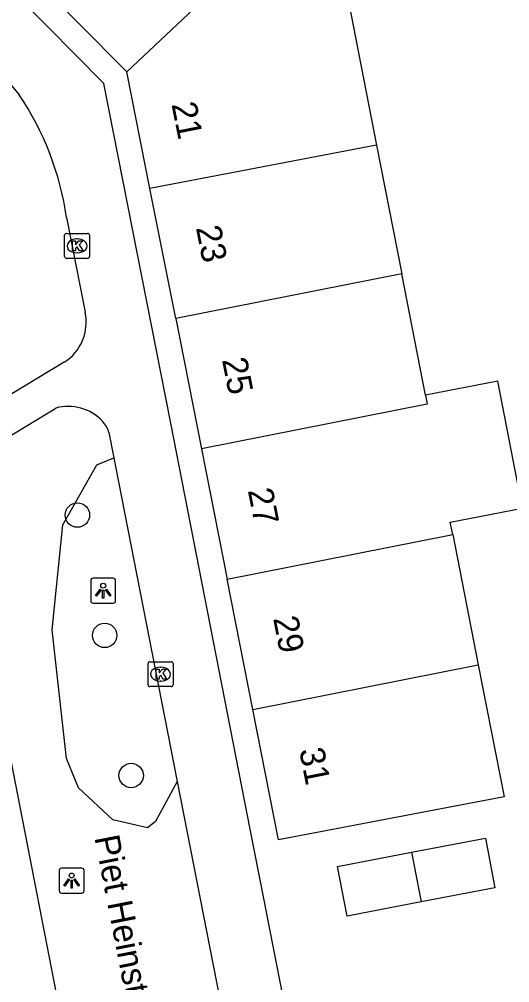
# Model space of a CAD drawing. Extents: x 160379 to 161131, y 383940 to 384849.
# Drawn here: x 160746.23 to 160765.9, y 384538.22 to 384576.85 of the extents above; entities that cross this region are included whole.
import ezdxf

# ---------------------------------------------------------------- set-up
doc = ezdxf.new("R2010")
doc.units = 0
for name, color, linetype in [('IMGEO_Boom', 7, 'Continuous'), ('IMGEO_Groenvoorziening', 7, 'Continuous'), ('IMGEO_Kolk', 7, 'Continuous'), ('IMGEO_Lichtpunt', 7, 'Continuous'), ('IMGEO_Openbare_ruimte_label', 7, 'Continuous'), ('IMGEO_Pand', 7, 'Continuous'), ('IMGEO_Pand_nummerreeks', 7, 'Continuous'), ('IMGEO_Voetgangersgebied_open', 7, 'Continuous')]:
    doc.layers.add(name, color=color, linetype=linetype)

msp = doc.modelspace()

# ---------------------------------------------------------------- linework, layer by layer
at = {"layer": 'IMGEO_Boom'}
for centre in [(160748.559, 384556.973), (160749.653, 384552.148), (160750.716, 384546.532)]:
    msp.add_circle(centre, 0.489, dxfattribs=at)
at = {"layer": 'IMGEO_Groenvoorziening'}
msp.add_lwpolyline([(160752.567, 384546.285), (160751.688, 384544.688), (160751.373, 384544.433), (160749.979, 384544.752), (160748.599, 384546.044), (160748.124, 384547.219), (160747.551, 384552.378), (160747.969, 384556.581), (160749.336, 384558.99), (160750.025, 384559.267)], dxfattribs=at)
at = {"layer": 'IMGEO_Kolk'}
for p, q in [((160748.119, 384568.263), (160748.971, 384568.263)), ((160748.044, 384567.337), (160748.044, 384568.189)), ((160748.532, 384568.043), (160748.557, 384568.043)), ((160749.045, 384568.189), (160749.045, 384567.337)), ((160748.555, 384567.483), (160748.53, 384567.483)), ((160748.971, 384567.263), (160748.119, 384567.263)), ((160751.394, 384550.168), (160751.394, 384551.02)), ((160751.469, 384551.094), (160752.321, 384551.094)), ((160751.882, 384550.874), (160751.907, 384550.874)), ((160752.395, 384551.02), (160752.395, 384550.168)), ((160752.321, 384550.094), (160751.469, 384550.094)), ((160751.905, 384550.314), (160751.88, 384550.314))]:
    msp.add_line(p, q, dxfattribs=at)
for points in [[(160748.119, 384568.263), (160748.971, 384568.263)], [(160748.044, 384567.337), (160748.044, 384568.189)], [(160748.365, 384567.963), (160748.488, 384567.963), (160748.488, 384567.812), (160748.618, 384567.963), (160748.782, 384567.963), (160748.636, 384567.812), (160748.789, 384567.563), (160748.637, 384567.563), (160748.552, 384567.727), (160748.488, 384567.66), (160748.488, 384567.563), (160748.365, 384567.563), (160748.365, 384567.963)], [(160749.045, 384568.189), (160749.045, 384567.337)], [(160748.971, 384567.263), (160748.119, 384567.263)], [(160751.394, 384550.168), (160751.394, 384551.02)], [(160751.469, 384551.094), (160752.321, 384551.094)], [(160752.395, 384551.02), (160752.395, 384550.168)], [(160751.715, 384550.794), (160751.838, 384550.794), (160751.838, 384550.643), (160751.968, 384550.794), (160752.132, 384550.794), (160751.986, 384550.643), (160752.139, 384550.394), (160751.987, 384550.394), (160751.902, 384550.558), (160751.838, 384550.491), (160751.838, 384550.394), (160751.715, 384550.394), (160751.715, 384550.794)], [(160752.321, 384550.094), (160751.469, 384550.094)]]:
    msp.add_lwpolyline(points, dxfattribs=at)
for centre, start, end in [((160748.121, 384568.187), 91.552, 178.448), ((160748.121, 384568.187), 91.552, 178.448), ((160748.969, 384568.187), 1.552, 88.448), ((160748.969, 384568.187), 1.552, 88.448), ((160748.121, 384567.339), 181.552, 268.448), ((160748.121, 384567.339), 181.552, 268.448), ((160748.969, 384567.339), 271.552, 358.448), ((160748.969, 384567.339), 271.552, 358.448), ((160751.471, 384551.018), 91.552, 178.448), ((160751.471, 384551.018), 91.552, 178.448), ((160752.319, 384551.018), 1.552, 88.448), ((160752.319, 384551.018), 1.552, 88.448), ((160751.471, 384550.17), 181.552, 268.448), ((160751.471, 384550.17), 181.552, 268.448), ((160752.319, 384550.17), 271.552, 358.448), ((160752.319, 384550.17), 271.552, 358.448)]:
    msp.add_arc(centre, 0.0765, start, end, dxfattribs=at)
for centre, major_axis, ratio, start_param, end_param in [((160748.531, 384567.763), (-0.387, 0.002), 0.722429, 4.712389, 7.853982), ((160748.556, 384567.763), (-0.39, 0.002), 0.717154, 1.570796, 4.712389), ((160751.881, 384550.594), (-0.387, 0.002), 0.722429, 4.712389, 7.853982), ((160751.906, 384550.594), (-0.39, 0.002), 0.717154, 1.570796, 4.712389)]:
    msp.add_ellipse(centre, major_axis=major_axis, ratio=ratio, start_param=start_param, end_param=end_param, dxfattribs=at)
at = {"layer": 'IMGEO_Lichtpunt'}
for p, q in [((160749.096, 384554.344), (160749.096, 384553.537)), ((160749.096, 384554.344), (160749.096, 384553.537)), ((160749.998, 384554.439), (160749.19, 384554.439)), ((160749.998, 384554.439), (160749.19, 384554.439)), ((160750.092, 384553.537), (160750.092, 384554.344)), ((160750.092, 384553.537), (160750.092, 384554.344)), ((160749.19, 384553.443), (160749.998, 384553.443)), ((160749.19, 384553.443), (160749.998, 384553.443)), ((160747.83, 384542.722), (160747.83, 384541.915)), ((160747.83, 384542.722), (160747.83, 384541.915)), ((160748.732, 384542.817), (160747.924, 384542.817)), ((160748.732, 384542.817), (160747.924, 384542.817)), ((160748.826, 384541.915), (160748.826, 384542.722)), ((160748.826, 384541.915), (160748.826, 384542.722)), ((160747.924, 384541.821), (160748.732, 384541.821)), ((160747.924, 384541.821), (160748.732, 384541.821))]:
    msp.add_line(p, q, dxfattribs=at)
for points in [[(160749.47, 384554.008), (160749.509, 384553.98), (160749.321, 384553.718), (160749.283, 384553.745), (160749.47, 384554.008)], [(160749.572, 384553.96), (160749.619, 384553.96), (160749.619, 384553.638), (160749.572, 384553.638), (160749.572, 384553.96)], [(160749.682, 384553.98), (160749.72, 384554.007), (160749.907, 384553.745), (160749.868, 384553.717), (160749.682, 384553.98)], [(160748.204, 384542.386), (160748.243, 384542.358), (160748.055, 384542.096), (160748.017, 384542.123), (160748.204, 384542.386)], [(160748.306, 384542.338), (160748.353, 384542.338), (160748.353, 384542.016), (160748.306, 384542.016), (160748.306, 384542.338)], [(160748.416, 384542.358), (160748.454, 384542.385), (160748.641, 384542.123), (160748.602, 384542.095), (160748.416, 384542.358)]]:
    msp.add_lwpolyline(points, dxfattribs=at)
for centre in [(160749.595, 384554.142), (160748.329, 384542.52)]:
    msp.add_circle(centre, 0.0994, dxfattribs=at)
for centre, start, end in [((160749.19, 384554.344), 90, 180), ((160749.19, 384554.344), 90, 180), ((160749.998, 384554.344), 0, 90), ((160749.998, 384554.344), 0, 90), ((160749.19, 384553.537), 180, 270), ((160749.19, 384553.537), 180, 270), ((160749.998, 384553.537), 270, 0), ((160749.998, 384553.537), 270, 360), ((160747.924, 384542.722), 90, 180), ((160747.924, 384542.722), 90, 180), ((160748.732, 384542.722), 0, 90), ((160748.732, 384542.722), 0, 90), ((160747.924, 384541.915), 180, 270), ((160747.924, 384541.915), 180, 270), ((160748.732, 384541.915), 270, 0), ((160748.732, 384541.915), 270, 360)]:
    msp.add_arc(centre, 0.0946, start, end, dxfattribs=at)
at = {"layer": 'IMGEO_Pand'}
for points in [[(160757.263, 384581.081), (160750.546, 384574.743)], [(160757.263, 384581.081), (160759.108, 384579.223), (160760.561, 384571.796)], [(160750.546, 384574.743), (160746.711, 384578.621)], [(160751.47, 384570.07), (160750.546, 384574.743)], [(160760.561, 384571.796), (160751.47, 384570.07)], [(160760.561, 384571.796), (160761.57, 384566.64)], [(160752.502, 384564.847), (160751.47, 384570.07)], [(160761.57, 384566.64), (160752.502, 384564.847)], [(160762.522, 384561.774), (160761.57, 384566.64)], [(160752.502, 384564.847), (160753.535, 384559.624)], [(160763.614, 384556.19), (160763.517, 384556.686), (160766.42, 384557.254), (160765.425, 384562.342), (160762.522, 384561.774)], [(160762.522, 384561.774), (160762.592, 384561.415), (160753.535, 384559.624)], [(160753.535, 384559.624), (160754.567, 384554.402)], [(160754.567, 384554.402), (160763.614, 384556.19)], [(160763.614, 384556.19), (160764.636, 384550.965)], [(160755.6, 384549.179), (160754.567, 384554.402)], [(160764.636, 384550.965), (160765.672, 384545.672), (160756.632, 384543.956), (160755.6, 384549.179)], [(160755.6, 384549.179), (160764.636, 384550.965)], [(160761.966, 384543.453), (160764.933, 384544.023), (160765.31, 384542.032), (160762.349, 384541.463)], [(160762.349, 384541.463), (160759.376, 384540.891), (160758.999, 384542.882), (160761.966, 384543.453)], [(160761.966, 384543.453), (160762.349, 384541.463)]]:
    msp.add_lwpolyline(points, dxfattribs=at)
at = {"layer": 'IMGEO_Voetgangersgebied_open'}
for points in [[(160759.828, 384522.305), (160755.906, 384542.287), (160755.616, 384543.763), (160752.301, 384560.653), (160749.625, 384574.277), (160715.318, 384608.946), (160714.28, 384609.995), (160704.012, 384620.371), (160696.715, 384627.735), (160696.648, 384627.802)], [(160725.963, 384594.603), (160743.669, 384576.716), (160744.754, 384575.566), (160746.227, 384573.82)], [(160748.123, 384568.906), (160748.868, 384565.108)], [(160748.032, 384563.097), (160744.766, 384561.138)], [(160744.107, 384559.094), (160747.692, 384561.262)], [(160749.826, 384560.283), (160750.025, 384559.267)], [(160750.025, 384559.267), (160750.094, 384558.915), (160752.567, 384546.285)], [(160750.334, 384524.403), (160743.748, 384558.114)], [(160752.567, 384546.285), (160756.636, 384525.504)]]:
    msp.add_lwpolyline(points, dxfattribs=at)
for centre, radius, start, end in [((160736.358, 384567.189), 11.89, 8.3013, 33.8956), ((160747.005, 384564.703), 1.906, 302.5927, 12.2607), ((160748.191, 384559.437), 1.892, 43.3566, 105.3022), ((160748.755, 384559.971), 1.115, 16.2318, 43.2852)]:
    msp.add_arc(centre, radius, start, end, dxfattribs=at)

# ---------------------------------------------------------------- texts
at = {"layer": 'IMGEO_Openbare_ruimte_label'}
msp.add_text('Piet Heinstraat', height=1, rotation=281.0739, dxfattribs=at).set_placement((160749.239, 384544.051))
at = {"layer": 'IMGEO_Pand_nummerreeks'}
for s, p in [('21', (160752.332, 384573.442)), ('23', (160753.311, 384568.491)), ('25', (160754.357, 384563.199)), ('27', (160755.392, 384557.964)), ('29', (160756.407, 384552.833)), ('31', (160757.45, 384547.555))]:
    msp.add_text(s, height=1, rotation=281.1839, dxfattribs=at).set_placement(p)

doc.saveas('drawing.dxf')
